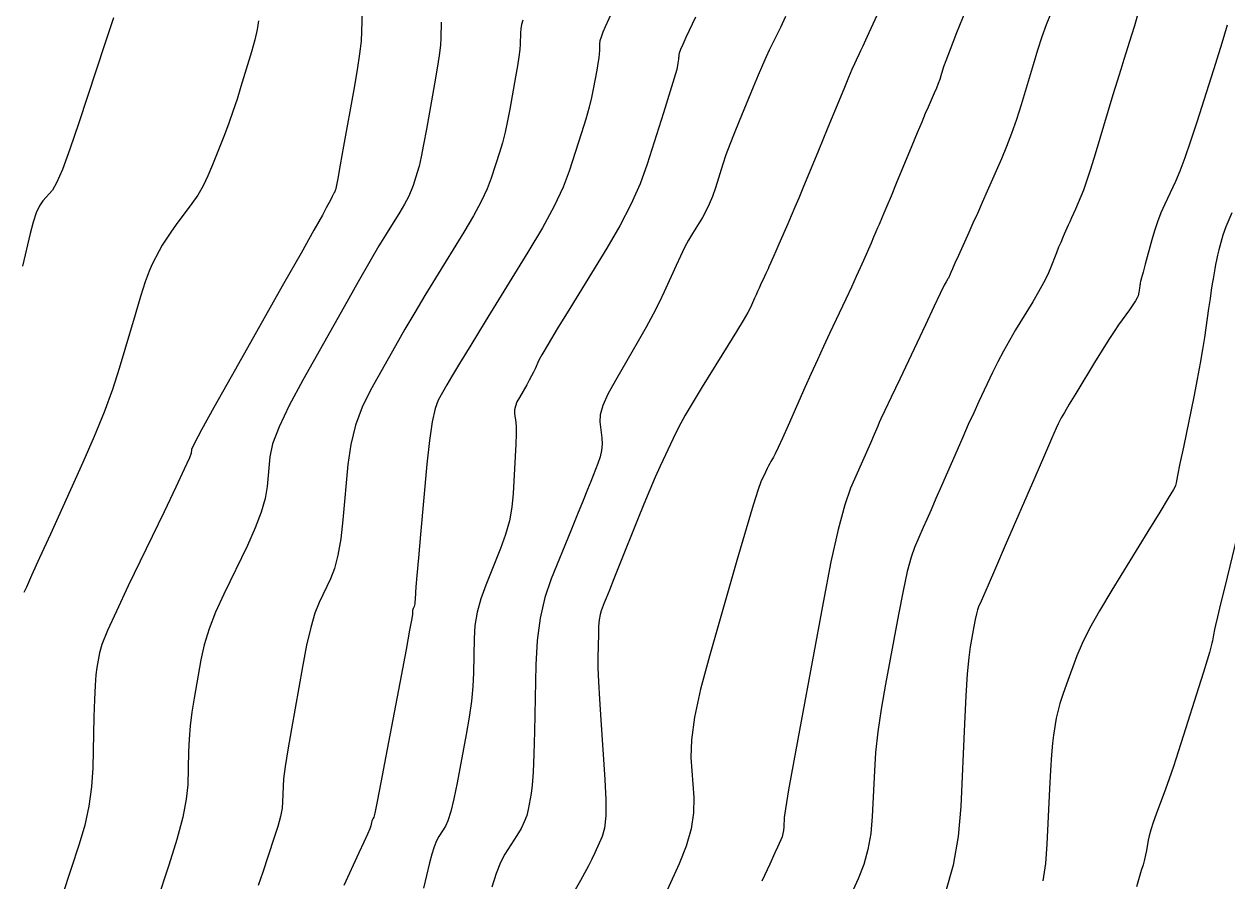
# Model space of a CAD drawing. Extents: x 2082232 to 2083549, y 592624 to 593832.
# Drawn here: x 2083251.6 to 2083310.1, y 593691.9 to 593733.6 of the extents above; entities that cross this region are included whole.
import ezdxf

# ---------------------------------------------------------------- set-up
doc = ezdxf.new("R2010")
doc.units = 0
doc.layers.add('DT_X_Contour_Major', color=7, linetype='Continuous')
doc.layers.add('DT_X_Contour_Minor', color=7, linetype='Continuous')

msp = doc.modelspace()

# ---------------------------------------------------------------- linework, layer by layer
at = {"layer": 'DT_X_Contour_Major'}
for points in [[(2083255.943, 593733.91), (2083255.527, 593732.644), (2083254.263, 593728.795), (2083253.827, 593727.507), (2083253.466, 593726.532), (2083253.182, 593725.87), (2083252.973, 593725.519), (2083252.517, 593725.002), (2083252.349, 593724.757), (2083252.189, 593724.412), (2083252.036, 593723.965), (2083251.891, 593723.418), (2083251.513, 593721.824)], [(2083280.221, 593734.252), (2083279.861, 593733.472), (2083279.742, 593733.2), (2083279.656, 593732.971), (2083279.604, 593732.785), (2083279.585, 593732.64), (2083279.578, 593732.312), (2083279.568, 593732.161), (2083279.543, 593731.952), (2083279.503, 593731.687), (2083279.447, 593731.364), (2083279.28, 593730.429), (2083279.197, 593730.034), (2083279.074, 593729.55), (2083278.91, 593728.978), (2083278.707, 593728.317), (2083278.109, 593726.438), (2083277.816, 593725.663), (2083277.384, 593724.748), (2083276.813, 593723.693), (2083276.103, 593722.498), (2083274.025, 593719.124), (2083273.324, 593717.982), (2083272.778, 593717.088), (2083272.388, 593716.44), (2083272.154, 593716.04), (2083271.737, 593715.301), (2083271.585, 593714.898), (2083271.444, 593714.244), (2083271.312, 593713.338), (2083271.19, 593712.18), (2083270.878, 593708.758), (2083270.774, 593707.62), (2083270.699, 593706.77), (2083270.651, 593706.21), (2083270.63, 593705.938), (2083270.613, 593705.601), (2083270.605, 593705.484), (2083270.595, 593705.39), (2083270.582, 593705.316), (2083270.566, 593705.264), (2083270.521, 593705.154), (2083270.507, 593705.113), (2083270.496, 593705.072), (2083270.489, 593705.032), (2083270.486, 593704.993), (2083270.484, 593704.889), (2083270.449, 593704.672), (2083270.345, 593704.099), (2083270.172, 593703.17), (2083269.929, 593701.884), (2083269.191, 593697.981), (2083268.947, 593696.697), (2083268.767, 593695.772), (2083268.653, 593695.207), (2083268.604, 593695.001), (2083268.559, 593694.931), (2083268.543, 593694.9), (2083268.526, 593694.86), (2083268.511, 593694.809), (2083268.495, 593694.749), (2083268.454, 593694.577), (2083268.407, 593694.446), (2083268.295, 593694.184), (2083268.118, 593693.79), (2083267.877, 593693.265), (2083267.148, 593691.688)], [(2083301.514, 593734.091), (2083301.311, 593733.561), (2083301.102, 593732.974), (2083300.889, 593732.329), (2083300.671, 593731.626), (2083300.083, 593729.674), (2083299.858, 593728.961), (2083299.624, 593728.284), (2083299.381, 593727.643), (2083299.128, 593727.04), (2083298.443, 593725.478), (2083298.194, 593724.913), (2083297.962, 593724.389), (2083297.746, 593723.905), (2083297.547, 593723.463), (2083297.039, 593722.337), (2083296.871, 593721.964), (2083296.748, 593721.689), (2083296.669, 593721.512), (2083296.636, 593721.434), (2083296.605, 593721.357), (2083296.591, 593721.325), (2083296.572, 593721.288), (2083296.548, 593721.244), (2083296.52, 593721.196), (2083296.436, 593721.058), (2083296.35, 593720.888), (2083296.154, 593720.484), (2083295.85, 593719.844), (2083295.435, 593718.969), (2083294.185, 593716.323), (2083293.771, 593715.446), (2083293.467, 593714.801), (2083293.273, 593714.388), (2083293.19, 593714.206), (2083293.114, 593714.031), (2083293.055, 593713.896), (2083292.936, 593713.624), (2083292.756, 593713.213), (2083291.795, 593711.021), (2083291.509, 593710.211), (2083291.189, 593709.013), (2083290.838, 593707.427), (2083290.453, 593705.453), (2083289.384, 593699.674), (2083289.032, 593697.756), (2083288.779, 593696.337), (2083288.624, 593695.416), (2083288.567, 593694.994), (2083288.546, 593694.533), (2083288.531, 593694.365), (2083288.503, 593694.205), (2083288.461, 593694.053), (2083288.405, 593693.911), (2083288.239, 593693.541), (2083288.113, 593693.267), (2083287.861, 593692.719), (2083287.481, 593691.899)]]:
    msp.add_lwpolyline(points, dxfattribs=at)
at = {"layer": 'DT_X_Contour_Minor'}
for points in [[(2083268.035, 593734.228), (2083268.014, 593733.233), (2083267.984, 593732.777), (2083267.909, 593732.155), (2083267.791, 593731.368), (2083267.628, 593730.415), (2083267.134, 593727.654), (2083266.971, 593726.745), (2083266.851, 593726.088), (2083266.776, 593725.684), (2083266.744, 593725.533), (2083266.718, 593725.466), (2083266.709, 593725.444), (2083266.701, 593725.426), (2083266.695, 593725.413), (2083266.69, 593725.405), (2083266.68, 593725.391), (2083266.666, 593725.367), (2083266.634, 593725.305), (2083266.582, 593725.206), (2083266.511, 593725.07), (2083266.296, 593724.656), (2083266.106, 593724.308), (2083265.697, 593723.576), (2083265.069, 593722.458), (2083264.222, 593720.955), (2083261.671, 593716.435), (2083260.833, 593714.943), (2083260.232, 593713.857), (2083259.87, 593713.177), (2083259.744, 593712.904), (2083259.727, 593712.717), (2083259.64, 593712.486), (2083259.391, 593711.934), (2083258.98, 593711.061), (2083258.407, 593709.868), (2083256.664, 593706.257), (2083256.086, 593705.038), (2083255.66, 593704.091), (2083255.385, 593703.414), (2083255.261, 593703.009), (2083255.134, 593702.289), (2083255.09, 593701.937), (2083255.052, 593701.419), (2083255.021, 593700.736), (2083254.996, 593699.889), (2083254.939, 593697.408), (2083254.882, 593696.478), (2083254.754, 593695.549), (2083254.554, 593694.621), (2083254.284, 593693.694), (2083253.467, 593691.224)], [(2083284.246, 593733.944), (2083283.784, 593732.942), (2083283.632, 593732.608), (2083283.523, 593732.359), (2083283.457, 593732.193), (2083283.435, 593732.111), (2083283.433, 593732.005), (2083283.429, 593731.957), (2083283.421, 593731.889), (2083283.408, 593731.804), (2083283.391, 593731.7), (2083283.337, 593731.398), (2083283.282, 593731.181), (2083283.157, 593730.758), (2083282.962, 593730.127), (2083282.698, 593729.29), (2083281.901, 593726.781), (2083281.555, 593725.82), (2083281.113, 593724.819), (2083280.577, 593723.777), (2083279.945, 593722.694), (2083278.134, 593719.754), (2083277.531, 593718.77), (2083277.081, 593718.023), (2083276.782, 593717.512), (2083276.636, 593717.239), (2083276.449, 593716.824), (2083276.371, 593716.659), (2083276.277, 593716.476), (2083276.167, 593716.273), (2083276.041, 593716.052), (2083275.684, 593715.437), (2083275.569, 593715.215), (2083275.493, 593715.01), (2083275.456, 593714.822), (2083275.456, 593714.652), (2083275.509, 593714.22), (2083275.523, 593713.995), (2083275.522, 593713.642), (2083275.508, 593713.162), (2083275.48, 593712.555), (2083275.388, 593710.765), (2083275.324, 593710.094), (2083275.201, 593709.424), (2083275.018, 593708.755), (2083274.775, 593708.086), (2083274.05, 593706.303), (2083273.81, 593705.639), (2083273.636, 593704.986), (2083273.527, 593704.342), (2083273.483, 593703.708), (2083273.452, 593702.032), (2083273.421, 593701.373), (2083273.351, 593700.651), (2083273.243, 593699.867), (2083273.097, 593699.022), (2083272.655, 593696.684), (2083272.495, 593695.894), (2083272.347, 593695.277), (2083272.21, 593694.832), (2083272.086, 593694.561), (2083271.77, 593694.067), (2083271.653, 593693.848), (2083271.538, 593693.561), (2083271.426, 593693.205), (2083271.317, 593692.78), (2083271.029, 593691.557)], [(2083288.631, 593733.968), (2083288.381, 593733.435), (2083288.205, 593733.072), (2083287.839, 593732.33), (2083287.686, 593732.009), (2083287.504, 593731.603), (2083287.293, 593731.111), (2083287.051, 593730.533), (2083286.368, 593728.879), (2083286.127, 593728.283), (2083285.916, 593727.734), (2083285.734, 593727.232), (2083285.583, 593726.778), (2083285.218, 593725.631), (2083285.076, 593725.218), (2083284.923, 593724.839), (2083284.759, 593724.495), (2083284.584, 593724.185), (2083284.103, 593723.404), (2083283.918, 593723.087), (2083283.723, 593722.723), (2083283.52, 593722.312), (2083283.307, 593721.853), (2083282.726, 593720.567), (2083282.484, 593720.055), (2083282.192, 593719.485), (2083281.851, 593718.857), (2083281.46, 593718.17), (2083280.353, 593716.261), (2083279.994, 593715.598), (2083279.748, 593715.041), (2083279.615, 593714.589), (2083279.595, 593714.242), (2083279.691, 593713.46), (2083279.706, 593713.162), (2083279.68, 593712.856), (2083279.612, 593712.541), (2083279.503, 593712.218), (2083279.155, 593711.344), (2083278.997, 593710.948), (2083278.782, 593710.415), (2083278.511, 593709.746), (2083278.184, 593708.94), (2083277.235, 593706.609), (2083276.921, 593705.691), (2083276.69, 593704.688), (2083276.543, 593703.599), (2083276.479, 593702.424), (2083276.419, 593699.175), (2083276.392, 593698.073), (2083276.358, 593697.203), (2083276.315, 593696.565), (2083276.264, 593696.159), (2083276.118, 593695.387), (2083276.043, 593695.091), (2083275.926, 593694.781), (2083275.768, 593694.458), (2083275.568, 593694.121), (2083274.981, 593693.204), (2083274.763, 593692.796), (2083274.55, 593692.262), (2083274.342, 593691.6)], [(2083293.173, 593734.232), (2083292.689, 593733.173), (2083292.522, 593732.811), (2083292.387, 593732.52), (2083292.284, 593732.299), (2083292.211, 593732.149), (2083292.059, 593731.841), (2083291.981, 593731.672), (2083291.86, 593731.393), (2083291.696, 593731.005), (2083291.49, 593730.509), (2083290.659, 593728.495), (2083290.226, 593727.447), (2083289.472, 593725.618), (2083289.272, 593725.137), (2083289.083, 593724.687), (2083288.904, 593724.269), (2083288.737, 593723.882), (2083288.303, 593722.892), (2083288.157, 593722.557), (2083288.043, 593722.296), (2083287.961, 593722.108), (2083287.912, 593721.993), (2083287.822, 593721.785), (2083287.784, 593721.697), (2083287.736, 593721.591), (2083287.678, 593721.465), (2083287.61, 593721.321), (2083287.416, 593720.91), (2083287.343, 593720.754), (2083287.269, 593720.594), (2083287.195, 593720.43), (2083287.12, 593720.262), (2083286.92, 593719.808), (2083286.795, 593719.564), (2083286.572, 593719.175), (2083286.25, 593718.64), (2083285.83, 593717.959), (2083284.577, 593715.949), (2083284.136, 593715.226), (2083283.754, 593714.566), (2083283.43, 593713.968), (2083283.165, 593713.433), (2083282.536, 593712.087), (2083282.29, 593711.546), (2083282.023, 593710.929), (2083281.735, 593710.237), (2083281.426, 593709.471), (2083280.574, 593707.327), (2083280.287, 593706.606), (2083280.065, 593706.049), (2083279.908, 593705.657), (2083279.817, 593705.43), (2083279.66, 593705.044), (2083279.607, 593704.864), (2083279.567, 593704.615), (2083279.54, 593704.295), (2083279.526, 593703.906), (2083279.505, 593702.774), (2083279.508, 593702.266), (2083279.531, 593701.593), (2083279.575, 593700.754), (2083279.64, 593699.748), (2083279.841, 593696.847), (2083279.89, 593695.857), (2083279.886, 593695.064), (2083279.829, 593694.468), (2083279.719, 593694.069), (2083279.354, 593693.268), (2083279.208, 593692.959), (2083279.043, 593692.632), (2083278.859, 593692.288), (2083278.656, 593691.926), (2083278.088, 593690.937)], [(2083297.377, 593734.24), (2083296.952, 593733.177), (2083296.633, 593732.37), (2083296.422, 593731.819), (2083296.318, 593731.525), (2083296.185, 593731.083), (2083296.128, 593730.906), (2083296.054, 593730.707), (2083295.966, 593730.485), (2083295.861, 593730.241), (2083295.563, 593729.561), (2083295.429, 593729.252), (2083295.253, 593728.835), (2083295.034, 593728.31), (2083294.771, 593727.676), (2083294.015, 593725.843), (2083293.76, 593725.224), (2083293.56, 593724.745), (2083293.418, 593724.404), (2083293.331, 593724.201), (2083293.176, 593723.846), (2083293.108, 593723.689), (2083293.02, 593723.487), (2083292.913, 593723.239), (2083292.787, 593722.945), (2083292.424, 593722.099), (2083292.268, 593721.743), (2083292.072, 593721.311), (2083291.837, 593720.801), (2083291.561, 593720.213), (2083290.773, 593718.545), (2083290.476, 593717.911), (2083290.177, 593717.261), (2083289.875, 593716.594), (2083289.571, 593715.91), (2083288.758, 593714.066), (2083288.485, 593713.451), (2083288.276, 593712.989), (2083288.131, 593712.68), (2083288.049, 593712.524), (2083287.918, 593712.314), (2083287.865, 593712.222), (2083287.803, 593712.107), (2083287.733, 593711.967), (2083287.654, 593711.802), (2083287.434, 593711.33), (2083287.299, 593710.958), (2083287.059, 593710.194), (2083286.715, 593709.039), (2083286.267, 593707.493), (2083284.931, 593702.848), (2083284.499, 593701.233), (2083284.205, 593699.871), (2083284.049, 593698.764), (2083284.03, 593697.91), (2083284.165, 593695.971), (2083284.158, 593695.223), (2083284.037, 593694.434), (2083283.802, 593693.603), (2083283.453, 593692.731), (2083282.37, 593690.349)], [(2083305.724, 593733.985), (2083305.598, 593733.51), (2083305.462, 593733.058), (2083305.086, 593731.883), (2083304.933, 593731.397), (2083304.755, 593730.822), (2083304.552, 593730.157), (2083304.323, 593729.402), (2083303.681, 593727.269), (2083303.458, 593726.541), (2083303.27, 593725.955), (2083303.117, 593725.512), (2083302.998, 593725.211), (2083302.73, 593724.6), (2083302.633, 593724.379), (2083302.542, 593724.174), (2083302.457, 593723.984), (2083302.38, 593723.811), (2083302.181, 593723.37), (2083302.101, 593723.19), (2083302.012, 593722.979), (2083301.913, 593722.737), (2083301.805, 593722.464), (2083301.502, 593721.696), (2083301.364, 593721.38), (2083301.176, 593721.007), (2083300.939, 593720.578), (2083300.652, 593720.092), (2083299.822, 593718.722), (2083299.519, 593718.206), (2083299.23, 593717.687), (2083298.958, 593717.165), (2083298.701, 593716.639), (2083298.036, 593715.231), (2083297.782, 593714.688), (2083297.52, 593714.113), (2083297.249, 593713.506), (2083296.97, 593712.868), (2083296.214, 593711.125), (2083295.946, 593710.508), (2083295.709, 593709.964), (2083295.504, 593709.493), (2083295.33, 593709.095), (2083294.907, 593708.132), (2083294.74, 593707.657), (2083294.553, 593706.955), (2083294.346, 593706.026), (2083294.121, 593704.87), (2083293.495, 593701.485), (2083293.285, 593700.269), (2083293.124, 593699.161), (2083293.012, 593698.161), (2083292.949, 593697.268), (2083292.847, 593695.032), (2083292.776, 593694.214), (2083292.639, 593693.438), (2083292.436, 593692.703), (2083292.166, 593692.011), (2083291.36, 593690.219)], [(2083262.997, 593733.759), (2083262.931, 593733.34), (2083262.815, 593732.837), (2083262.651, 593732.25), (2083262.146, 593730.571), (2083261.954, 593729.951), (2083261.755, 593729.352), (2083261.55, 593728.772), (2083261.338, 593728.213), (2083260.766, 593726.748), (2083260.542, 593726.219), (2083260.3, 593725.73), (2083260.041, 593725.282), (2083259.763, 593724.874), (2083258.999, 593723.84), (2083258.732, 593723.47), (2083258.505, 593723.135), (2083258.317, 593722.835), (2083258.169, 593722.571), (2083257.828, 593721.912), (2083257.679, 593721.573), (2083257.491, 593721.051), (2083257.262, 593720.345), (2083256.993, 593719.455), (2083256.223, 593716.838), (2083255.896, 593715.816), (2083255.493, 593714.713), (2083255.014, 593713.528), (2083254.46, 593712.263), (2083252.88, 593708.778), (2083252.355, 593707.621), (2083251.965, 593706.764), (2083251.71, 593706.206), (2083251.591, 593705.947)], [(2083271.885, 593733.699), (2083271.869, 593732.926), (2083271.845, 593732.569), (2083271.786, 593732.078), (2083271.691, 593731.453), (2083271.561, 593730.694), (2083271.167, 593728.49), (2083271.028, 593727.738), (2083270.908, 593727.134), (2083270.806, 593726.679), (2083270.723, 593726.372), (2083270.526, 593725.751), (2083270.429, 593725.495), (2083270.287, 593725.193), (2083270.098, 593724.845), (2083269.864, 593724.45), (2083269.177, 593723.336), (2083268.858, 593722.804), (2083268.415, 593722.043), (2083267.848, 593721.053), (2083267.158, 593719.834), (2083265.151, 593716.279), (2083264.487, 593715.045), (2083263.998, 593714.009), (2083263.685, 593713.173), (2083263.548, 593712.535), (2083263.417, 593711.098), (2083263.32, 593710.515), (2083263.128, 593709.844), (2083262.84, 593709.084), (2083262.457, 593708.235), (2083261.308, 593705.855), (2083260.915, 593704.986), (2083260.6, 593704.166), (2083260.361, 593703.393), (2083260.198, 593702.667), (2083259.868, 593700.797), (2083259.758, 593700.109), (2083259.676, 593699.444), (2083259.621, 593698.805), (2083259.593, 593698.19), (2083259.556, 593696.585), (2083259.488, 593695.888), (2083259.311, 593695.002), (2083259.025, 593693.927), (2083258.63, 593692.663), (2083257.432, 593689.039)], [(2083275.852, 593733.792), (2083275.79, 593733.584), (2083275.751, 593733.376), (2083275.735, 593733.17), (2083275.723, 593732.619), (2083275.706, 593732.365), (2083275.664, 593732.015), (2083275.597, 593731.57), (2083275.504, 593731.029), (2083275.223, 593729.459), (2083275.113, 593728.886), (2083274.991, 593728.342), (2083274.858, 593727.828), (2083274.715, 593727.345), (2083274.318, 593726.095), (2083274.123, 593725.579), (2083273.835, 593724.971), (2083273.455, 593724.269), (2083272.983, 593723.474), (2083271.601, 593721.23), (2083271.091, 593720.393), (2083270.597, 593719.565), (2083270.118, 593718.747), (2083269.656, 593717.937), (2083268.444, 593715.79), (2083268.035, 593714.959), (2083267.716, 593714.078), (2083267.489, 593713.147), (2083267.351, 593712.165), (2083267.106, 593709.479), (2083267, 593708.544), (2083266.864, 593707.753), (2083266.7, 593707.106), (2083266.506, 593706.603), (2083265.951, 593705.453), (2083265.744, 593704.935), (2083265.539, 593704.24), (2083265.336, 593703.371), (2083265.135, 593702.326), (2083264.603, 593699.306), (2083264.427, 593698.28), (2083264.3, 593697.47), (2083264.221, 593696.874), (2083264.19, 593696.492), (2083264.173, 593695.761), (2083264.142, 593695.444), (2083264.062, 593695.041), (2083263.931, 593694.551), (2083263.752, 593693.976), (2083263.207, 593692.326), (2083262.977, 593691.675)], [(2083310.101, 593733.543), (2083309.85, 593732.671), (2083309.543, 593731.681), (2083308.649, 593728.882), (2083308.331, 593727.911), (2083308.049, 593727.099), (2083307.802, 593726.443), (2083307.591, 593725.946), (2083307.074, 593724.83), (2083306.89, 593724.409), (2083306.724, 593723.981), (2083306.576, 593723.547), (2083306.448, 593723.106), (2083306.128, 593721.923), (2083306.023, 593721.534), (2083305.947, 593721.251), (2083305.901, 593721.076), (2083305.884, 593721.009), (2083305.879, 593720.973), (2083305.876, 593720.956), (2083305.873, 593720.934), (2083305.868, 593720.905), (2083305.863, 593720.87), (2083305.849, 593720.767), (2083305.842, 593720.726), (2083305.834, 593720.676), (2083305.823, 593720.62), (2083305.81, 593720.556), (2083305.773, 593720.376), (2083305.736, 593720.282), (2083305.654, 593720.137), (2083305.526, 593719.941), (2083305.353, 593719.693), (2083304.829, 593718.962), (2083304.613, 593718.648), (2083304.354, 593718.253), (2083304.055, 593717.777), (2083303.713, 593717.22), (2083302.749, 593715.628), (2083302.429, 593715.098), (2083302.191, 593714.701), (2083302.037, 593714.438), (2083301.966, 593714.308), (2083301.887, 593714.14), (2083301.793, 593713.93), (2083301.573, 593713.425), (2083301.225, 593712.625), (2083300.75, 593711.531), (2083299.313, 593708.219), (2083298.836, 593707.12), (2083298.482, 593706.304), (2083298.251, 593705.772), (2083298.143, 593705.524), (2083298.02, 593705.242), (2083297.971, 593705.103), (2083297.916, 593704.897), (2083297.855, 593704.625), (2083297.789, 593704.287), (2083297.606, 593703.295), (2083297.537, 593702.781), (2083297.469, 593701.985), (2083297.4, 593700.905), (2083297.332, 593699.542), (2083297.149, 593695.53), (2083297.021, 593694.063), (2083296.775, 593692.671), (2083296.41, 593691.354)], [(2083310.328, 593724.423), (2083310.045, 593723.742), (2083309.902, 593723.334), (2083309.707, 593722.613), (2083309.639, 593722.353), (2083309.582, 593722.114), (2083309.536, 593721.895), (2083309.501, 593721.698), (2083309.42, 593721.198), (2083309.384, 593720.968), (2083309.337, 593720.653), (2083309.278, 593720.251), (2083309.208, 593719.764), (2083309.007, 593718.35), (2083308.917, 593717.772), (2083308.799, 593717.098), (2083308.654, 593716.327), (2083308.48, 593715.46), (2083307.978, 593713.019), (2083307.813, 593712.215), (2083307.694, 593711.636), (2083307.621, 593711.281), (2083307.593, 593711.149), (2083307.58, 593711.098), (2083307.494, 593710.947), (2083307.244, 593710.533), (2083306.831, 593709.855), (2083306.256, 593708.913), (2083304.502, 593706.051), (2083303.903, 593705.046), (2083303.42, 593704.18), (2083303.052, 593703.452), (2083302.801, 593702.861), (2083302.287, 593701.471), (2083302.111, 593700.977), (2083301.971, 593700.537), (2083301.867, 593700.15), (2083301.798, 593699.817), (2083301.661, 593699.001), (2083301.61, 593698.608), (2083301.561, 593698.04), (2083301.513, 593697.297), (2083301.467, 593696.379), (2083301.345, 593693.699), (2083301.272, 593692.747), (2083301.146, 593691.902)], [(2083310.601, 593708.7), (2083309.992, 593706.211), (2083309.79, 593705.381), (2083309.64, 593704.76), (2083309.544, 593704.348), (2083309.499, 593704.144), (2083309.451, 593703.877), (2083309.433, 593703.777), (2083309.412, 593703.678), (2083309.391, 593703.58), (2083309.367, 593703.482), (2083309.303, 593703.221), (2083309.247, 593703.028), (2083309.13, 593702.643), (2083308.951, 593702.066), (2083308.71, 593701.298), (2083307.985, 593698.995), (2083307.726, 593698.182), (2083307.493, 593697.473), (2083307.286, 593696.867), (2083307.106, 593696.363), (2083306.66, 593695.159), (2083306.509, 593694.74), (2083306.393, 593694.387), (2083306.311, 593694.101), (2083306.262, 593693.88), (2083306.178, 593693.381), (2083306.139, 593693.179), (2083306.086, 593692.95), (2083306.017, 593692.694), (2083305.934, 593692.409), (2083305.692, 593691.614)]]:
    msp.add_lwpolyline(points, dxfattribs=at)

doc.saveas('drawing.dxf')
